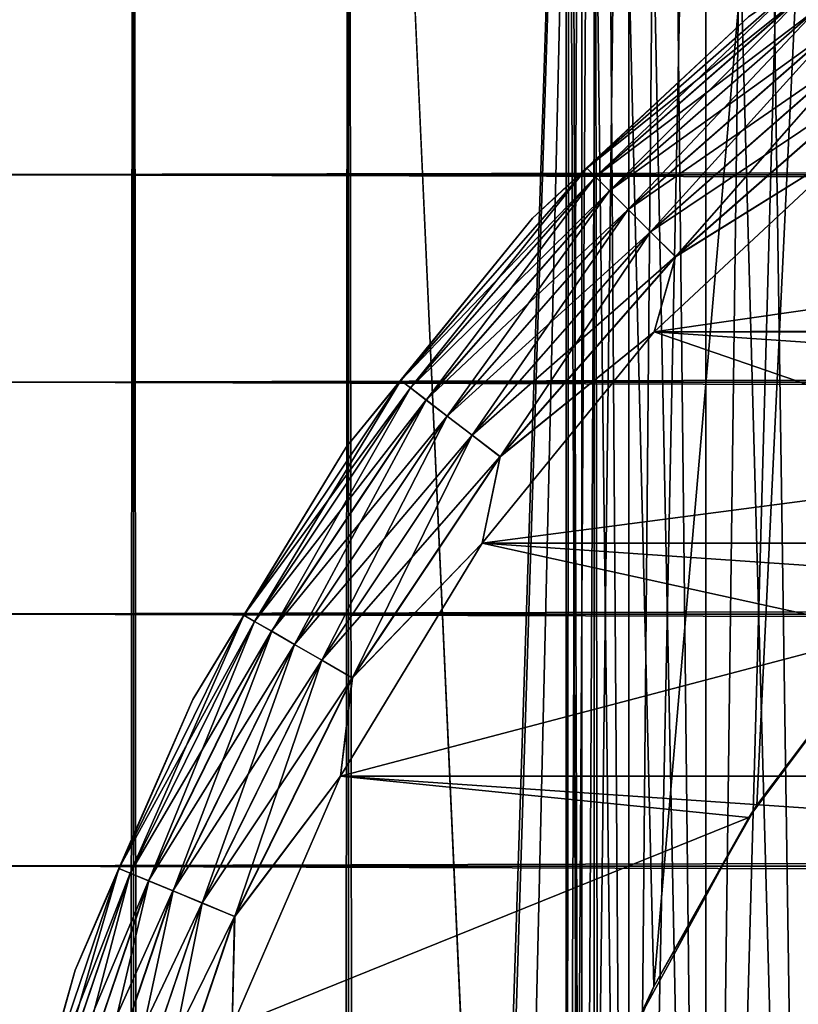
# Model space of a CAD drawing. Extents: x -265 to 265, y 0 to 1307.
# Tile 267 of 356: x -262.58 to -257.9, y 1284.15 to 1290.07. Entities that reach past the tile are written whole.
import ezdxf

# ---------------------------------------------------------------- set-up
doc = ezdxf.new("R2010")
doc.units = 0
doc.header["$LTSCALE"] = 81.481481
for name, color, linetype in [('103', 7, 'CONTINUOUS'), ('114', 7, 'CONTINUOUS'), ('3', 7, 'CONTINUOUS'), ('83', 7, 'CONTINUOUS'), ('84', 7, 'CONTINUOUS'), ('89', 7, 'CONTINUOUS'), ('93', 7, 'CONTINUOUS'), ('94', 7, 'CONTINUOUS'), ('95', 7, 'CONTINUOUS'), ('99', 7, 'CONTINUOUS')]:
    doc.layers.add(name, color=color, linetype=linetype)

msp = doc.modelspace()

# ---------------------------------------------------------------- linework, layer by layer
at = {"layer": '103', "color": 7, "linetype": 'CONTINUOUS'}
for points in [[(-258.2041, 1290.0842, -26), (-259.1748, 1289.1748, -25.7786), (-257.8988, 1290.2939, -25.7786), (-258.2041, 1290.0842, -26)], [(-259.1748, 1289.1748, -25.7786), (-257.8538, 1290.2353, -25.5669), (-257.8988, 1290.2939, -25.7786), (-259.1748, 1289.1748, -25.7786)], [(-259.1226, 1289.1226, -25.5669), (-257.8538, 1290.2353, -25.5669), (-259.1748, 1289.1748, -25.7786), (-259.1226, 1289.1226, -25.5669)], [(-259.1226, 1289.1226, -25.5669), (-257.7813, 1290.1408, -25.377), (-257.8538, 1290.2353, -25.5669), (-259.1226, 1289.1226, -25.5669)], [(-259.0384, 1289.0384, -25.377), (-257.7813, 1290.1408, -25.377), (-259.1226, 1289.1226, -25.5669), (-259.0384, 1289.0384, -25.377)], [(-259.0384, 1289.0384, -25.377), (-257.6849, 1290.0152, -25.2184), (-257.7813, 1290.1408, -25.377), (-259.0384, 1289.0384, -25.377)], [(-258.2041, 1290.0842, -26), (-259.5009, 1288.8732, -26), (-259.1748, 1289.1748, -25.7786), (-258.2041, 1290.0842, -26)], [(-258.9264, 1288.9264, -25.2184), (-257.6849, 1290.0152, -25.2184), (-259.0384, 1289.0384, -25.377), (-258.9264, 1288.9264, -25.2184)], [(-258.9264, 1288.9264, -25.2184), (-257.5694, 1289.8646, -25.0991), (-257.6849, 1290.0152, -25.2184), (-258.9264, 1288.9264, -25.2184)], [(-258.7922, 1288.7922, -25.0991), (-257.5694, 1289.8646, -25.0991), (-258.9264, 1288.9264, -25.2184), (-258.7922, 1288.7922, -25.0991)], [(-258.7922, 1288.7922, -25.0991), (-257.4406, 1289.6968, -25.0251), (-257.5694, 1289.8646, -25.0991), (-258.7922, 1288.7922, -25.0991)], [(-258.6426, 1288.6426, -25.0251), (-257.4406, 1289.6968, -25.0251), (-258.7922, 1288.7922, -25.0991), (-258.6426, 1288.6426, -25.0251)], [(-258.6426, 1288.6426, -25.0251), (-257.573, 1289.3086, -25), (-257.4406, 1289.6968, -25.0251), (-258.6426, 1288.6426, -25.0251)], [(-258.77, 1288.1907, -25), (-257.573, 1289.3086, -25), (-258.6426, 1288.6426, -25.0251), (-258.77, 1288.1907, -25)], [(-259.5009, 1288.8732, -26), (-260.2939, 1287.8988, -25.7786), (-259.1748, 1289.1748, -25.7786), (-259.5009, 1288.8732, -26)], [(-260.2939, 1287.8988, -25.7786), (-259.1226, 1289.1226, -25.5669), (-259.1748, 1289.1748, -25.7786), (-260.2939, 1287.8988, -25.7786)], [(-260.2353, 1287.8538, -25.5669), (-259.1226, 1289.1226, -25.5669), (-260.2939, 1287.8988, -25.7786), (-260.2353, 1287.8538, -25.5669)], [(-260.2353, 1287.8538, -25.5669), (-259.0384, 1289.0384, -25.377), (-259.1226, 1289.1226, -25.5669), (-260.2353, 1287.8538, -25.5669)], [(-260.1408, 1287.7813, -25.377), (-259.0384, 1289.0384, -25.377), (-260.2353, 1287.8538, -25.5669), (-260.1408, 1287.7813, -25.377)], [(-260.1408, 1287.7813, -25.377), (-258.9264, 1288.9264, -25.2184), (-259.0384, 1289.0384, -25.377), (-260.1408, 1287.7813, -25.377)], [(-260.0152, 1287.6849, -25.2184), (-258.9264, 1288.9264, -25.2184), (-260.1408, 1287.7813, -25.377), (-260.0152, 1287.6849, -25.2184)], [(-260.0152, 1287.6849, -25.2184), (-258.7922, 1288.7922, -25.0991), (-258.9264, 1288.9264, -25.2184), (-260.0152, 1287.6849, -25.2184)], [(-259.5009, 1288.8732, -26), (-260.6206, 1287.4968, -26), (-260.2939, 1287.8988, -25.7786), (-259.5009, 1288.8732, -26)], [(-259.8646, 1287.5694, -25.0991), (-258.7922, 1288.7922, -25.0991), (-260.0152, 1287.6849, -25.2184), (-259.8646, 1287.5694, -25.0991)], [(-259.8646, 1287.5694, -25.0991), (-258.6426, 1288.6426, -25.0251), (-258.7922, 1288.7922, -25.0991), (-259.8646, 1287.5694, -25.0991)], [(-259.6968, 1287.4406, -25.0251), (-258.6426, 1288.6426, -25.0251), (-259.8646, 1287.5694, -25.0991), (-259.6968, 1287.4406, -25.0251)], [(-259.6968, 1287.4406, -25.0251), (-258.77, 1288.1907, -25), (-258.6426, 1288.6426, -25.0251), (-259.6968, 1287.4406, -25.0251)], [(-259.8036, 1286.9202, -25), (-258.77, 1288.1907, -25), (-259.6968, 1287.4406, -25.0251), (-259.8036, 1286.9202, -25)], [(-260.6206, 1287.4968, -26), (-261.2368, 1286.4876, -25.7786), (-260.2939, 1287.8988, -25.7786), (-260.6206, 1287.4968, -26)], [(-261.2368, 1286.4876, -25.7786), (-260.2353, 1287.8538, -25.5669), (-260.2939, 1287.8988, -25.7786), (-261.2368, 1286.4876, -25.7786)], [(-261.1729, 1286.4507, -25.5669), (-260.2353, 1287.8538, -25.5669), (-261.2368, 1286.4876, -25.7786), (-261.1729, 1286.4507, -25.5669)], [(-261.1729, 1286.4507, -25.5669), (-260.1408, 1287.7813, -25.377), (-260.2353, 1287.8538, -25.5669), (-261.1729, 1286.4507, -25.5669)], [(-261.0698, 1286.3911, -25.377), (-260.1408, 1287.7813, -25.377), (-261.1729, 1286.4507, -25.5669), (-261.0698, 1286.3911, -25.377)], [(-261.0698, 1286.3911, -25.377), (-260.0152, 1287.6849, -25.2184), (-260.1408, 1287.7813, -25.377), (-261.0698, 1286.3911, -25.377)], [(-260.9326, 1286.3119, -25.2184), (-260.0152, 1287.6849, -25.2184), (-261.0698, 1286.3911, -25.377), (-260.9326, 1286.3119, -25.2184)], [(-260.9326, 1286.3119, -25.2184), (-259.8646, 1287.5694, -25.0991), (-260.0152, 1287.6849, -25.2184), (-260.9326, 1286.3119, -25.2184)], [(-260.7682, 1286.217, -25.0991), (-259.8646, 1287.5694, -25.0991), (-260.9326, 1286.3119, -25.2184), (-260.7682, 1286.217, -25.0991)], [(-260.7682, 1286.217, -25.0991), (-259.6968, 1287.4406, -25.0251), (-259.8646, 1287.5694, -25.0991), (-260.7682, 1286.217, -25.0991)], [(-260.6206, 1287.4968, -26), (-261.5425, 1285.9808, -26), (-261.2368, 1286.4876, -25.7786), (-260.6206, 1287.4968, -26)], [(-260.585, 1286.1113, -25.0251), (-259.6968, 1287.4406, -25.0251), (-260.7682, 1286.217, -25.0991), (-260.585, 1286.1113, -25.0251)], [(-260.585, 1286.1113, -25.0251), (-259.8036, 1286.9202, -25), (-259.6968, 1287.4406, -25.0251), (-260.585, 1286.1113, -25.0251)], [(-260.6546, 1285.5208, -25), (-259.8036, 1286.9202, -25), (-260.585, 1286.1113, -25.0251), (-260.6546, 1285.5208, -25)], [(-261.5425, 1285.9808, -26), (-261.9875, 1284.9654, -25.7786), (-261.2368, 1286.4876, -25.7786), (-261.5425, 1285.9808, -26)], [(-261.9875, 1284.9654, -25.7786), (-261.1729, 1286.4507, -25.5669), (-261.2368, 1286.4876, -25.7786), (-261.9875, 1284.9654, -25.7786)], [(-261.9193, 1284.9371, -25.5669), (-261.1729, 1286.4507, -25.5669), (-261.9875, 1284.9654, -25.7786), (-261.9193, 1284.9371, -25.5669)], [(-261.9193, 1284.9371, -25.5669), (-261.0698, 1286.3911, -25.377), (-261.1729, 1286.4507, -25.5669), (-261.9193, 1284.9371, -25.5669)], [(-261.8093, 1284.8916, -25.377), (-261.0698, 1286.3911, -25.377), (-261.9193, 1284.9371, -25.5669), (-261.8093, 1284.8916, -25.377)], [(-261.8093, 1284.8916, -25.377), (-260.9326, 1286.3119, -25.2184), (-261.0698, 1286.3911, -25.377), (-261.8093, 1284.8916, -25.377)], [(-261.6629, 1284.8309, -25.2184), (-260.9326, 1286.3119, -25.2184), (-261.8093, 1284.8916, -25.377), (-261.6629, 1284.8309, -25.2184)], [(-261.6629, 1284.8309, -25.2184), (-260.7682, 1286.217, -25.0991), (-260.9326, 1286.3119, -25.2184), (-261.6629, 1284.8309, -25.2184)], [(-261.4876, 1284.7583, -25.0991), (-260.7682, 1286.217, -25.0991), (-261.6629, 1284.8309, -25.2184), (-261.4876, 1284.7583, -25.0991)], [(-261.4876, 1284.7583, -25.0991), (-260.585, 1286.1113, -25.0251), (-260.7682, 1286.217, -25.0991), (-261.4876, 1284.7583, -25.0991)], [(-261.2921, 1284.6774, -25.0251), (-260.585, 1286.1113, -25.0251), (-261.4876, 1284.7583, -25.0991), (-261.2921, 1284.6774, -25.0251)], [(-261.2921, 1284.6774, -25.0251), (-260.6546, 1285.5208, -25), (-260.585, 1286.1113, -25.0251), (-261.2921, 1284.6774, -25.0251)], [(-261.5425, 1285.9808, -26), (-262.2494, 1284.3534, -26), (-261.9875, 1284.9654, -25.7786), (-261.5425, 1285.9808, -26)], [(-261.3071, 1284.0186, -25), (-260.6546, 1285.5208, -25), (-261.2921, 1284.6774, -25.0251), (-261.3071, 1284.0186, -25)], [(-262.2494, 1284.3534, -26), (-262.5331, 1283.3582, -25.7786), (-261.9875, 1284.9654, -25.7786), (-262.2494, 1284.3534, -26)], [(-262.5331, 1283.3582, -25.7786), (-261.9193, 1284.9371, -25.5669), (-261.9875, 1284.9654, -25.7786), (-262.5331, 1283.3582, -25.7786)], [(-262.4618, 1283.3391, -25.5669), (-261.9193, 1284.9371, -25.5669), (-262.5331, 1283.3582, -25.7786), (-262.4618, 1283.3391, -25.5669)], [(-262.4618, 1283.3391, -25.5669), (-261.8093, 1284.8916, -25.377), (-261.9193, 1284.9371, -25.5669), (-262.4618, 1283.3391, -25.5669)], [(-262.3467, 1283.3083, -25.377), (-261.8093, 1284.8916, -25.377), (-262.4618, 1283.3391, -25.5669), (-262.3467, 1283.3083, -25.377)], [(-262.3467, 1283.3083, -25.377), (-261.6629, 1284.8309, -25.2184), (-261.8093, 1284.8916, -25.377), (-262.3467, 1283.3083, -25.377)], [(-262.1937, 1283.2673, -25.2184), (-261.6629, 1284.8309, -25.2184), (-262.3467, 1283.3083, -25.377), (-262.1937, 1283.2673, -25.2184)], [(-262.1937, 1283.2673, -25.2184), (-261.4876, 1284.7583, -25.0991), (-261.6629, 1284.8309, -25.2184), (-262.1937, 1283.2673, -25.2184)], [(-262.0104, 1283.2182, -25.0991), (-261.4876, 1284.7583, -25.0991), (-262.1937, 1283.2673, -25.2184), (-262.0104, 1283.2182, -25.0991)], [(-262.0104, 1283.2182, -25.0991), (-261.2921, 1284.6774, -25.0251), (-261.4876, 1284.7583, -25.0991), (-262.0104, 1283.2182, -25.0991)], [(-261.806, 1283.1634, -25.0251), (-261.2921, 1284.6774, -25.0251), (-262.0104, 1283.2182, -25.0991), (-261.806, 1283.1634, -25.0251)], [(-261.806, 1283.1634, -25.0251), (-261.3071, 1284.0186, -25), (-261.2921, 1284.6774, -25.0251), (-261.806, 1283.1634, -25.0251)], [(-262.2494, 1284.3534, -26), (-262.7281, 1282.6449, -26), (-262.5331, 1283.3582, -25.7786), (-262.2494, 1284.3534, -26)]]:
    msp.add_3dface(points, dxfattribs=at)
at = {"layer": '114', "color": 7, "linetype": 'CONTINUOUS'}
for points in [[(-259.2053, 1275, 1.3235), (-259.3, 1275), (-259.2053, 1298, 1.3235), (-259.2053, 1275, 1.3235)], [(-259.3, 1275), (-259.2053, 1275, -1.3235), (-259.3, 1298), (-259.3, 1275)], [(-259.2053, 1298, 1.3235), (-259.3, 1275), (-259.2763, 1298, 0.6635), (-259.2053, 1298, 1.3235)], [(-259.2763, 1298, 0.6635), (-259.3, 1275), (-259.3, 1298), (-259.2763, 1298, 0.6635)], [(-259.3, 1298), (-259.2053, 1275, -1.3235), (-259.2763, 1298, -0.6635), (-259.3, 1298)], [(-259.2763, 1298, -0.6635), (-259.2053, 1275, -1.3235), (-259.2053, 1298, -1.3235), (-259.2763, 1298, -0.6635)], [(-258.9233, 1275, 2.6201), (-259.2053, 1275, 1.3235), (-258.9233, 1298, 2.6201), (-258.9233, 1275, 2.6201)], [(-258.9233, 1298, 2.6201), (-259.2053, 1275, 1.3235), (-259.0875, 1298, 1.9769), (-258.9233, 1298, 2.6201)], [(-259.0875, 1298, 1.9769), (-259.2053, 1275, 1.3235), (-259.2053, 1298, 1.3235), (-259.0875, 1298, 1.9769)], [(-259.2053, 1275, -1.3235), (-258.9233, 1275, -2.6201), (-259.2053, 1298, -1.3235), (-259.2053, 1275, -1.3235)], [(-259.2053, 1298, -1.3235), (-258.9233, 1275, -2.6201), (-259.0875, 1298, -1.9769), (-259.2053, 1298, -1.3235)], [(-259.0875, 1298, -1.9769), (-258.9233, 1275, -2.6201), (-258.9233, 1298, -2.6201), (-259.0875, 1298, -1.9769)], [(-258.4596, 1275, 3.8634), (-258.9233, 1275, 2.6201), (-258.4596, 1298, 3.8634), (-258.4596, 1275, 3.8634)], [(-258.4596, 1298, 3.8634), (-258.9233, 1275, 2.6201), (-258.7136, 1298, 3.25), (-258.4596, 1298, 3.8634)], [(-258.7136, 1298, 3.25), (-258.9233, 1275, 2.6201), (-258.9233, 1298, 2.6201), (-258.7136, 1298, 3.25)], [(-258.9233, 1275, -2.6201), (-258.4596, 1275, -3.8634), (-258.9233, 1298, -2.6201), (-258.9233, 1275, -2.6201)], [(-258.9233, 1298, -2.6201), (-258.4596, 1275, -3.8634), (-258.7136, 1298, -3.25), (-258.9233, 1298, -2.6201)], [(-258.7136, 1298, -3.25), (-258.4596, 1275, -3.8634), (-258.4596, 1298, -3.8634), (-258.7136, 1298, -3.25)], [(-257.8237, 1275, 5.028), (-258.4596, 1275, 3.8634), (-257.8237, 1298, 5.028), (-257.8237, 1275, 5.028)], [(-257.8237, 1298, 5.028), (-258.4596, 1275, 3.8634), (-258.1624, 1298, 4.457), (-257.8237, 1298, 5.028)], [(-258.1624, 1298, 4.457), (-258.4596, 1275, 3.8634), (-258.4596, 1298, 3.8634), (-258.1624, 1298, 4.457)], [(-258.4596, 1275, -3.8634), (-257.8237, 1275, -5.028), (-258.4596, 1298, -3.8634), (-258.4596, 1275, -3.8634)], [(-258.4596, 1298, -3.8634), (-257.8237, 1275, -5.028), (-258.1624, 1298, -4.457), (-258.4596, 1298, -3.8634)], [(-258.1624, 1298, -4.457), (-257.8237, 1275, -5.028), (-257.8237, 1298, -5.028), (-258.1624, 1298, -4.457)]]:
    msp.add_3dface(points, dxfattribs=at)
at = {"layer": '3', "color": 7, "linetype": 'CONTINUOUS'}
for points in [[(-263, 1290.2121, 34.7085), (-263, 1289.1354, 36.0319), (263, 1290.2121, 34.7085), (-263, 1290.2121, 34.7085)], [(263, 1290.2121, 34.7085), (-263, 1289.1354, 36.0319), (263, 1289.1354, 36.0319), (263, 1290.2121, 34.7085)], [(-263, 1289.1354, 18.9681), (-263, 1290.2121, 20.2915), (263, 1289.1354, 18.9681), (-263, 1289.1354, 18.9681)], [(263, 1289.1354, 18.9681), (-263, 1290.2121, 20.2915), (263, 1290.2121, 20.2915), (263, 1289.1354, 18.9681)], [(-263, 1289.1354, 36.0319), (-263, 1287.8886, 37.1964), (263, 1289.1354, 36.0319), (-263, 1289.1354, 36.0319)], [(263, 1289.1354, 36.0319), (-263, 1287.8886, 37.1964), (263, 1287.8886, 37.1964), (263, 1289.1354, 36.0319)], [(-263, 1287.8886, 17.8036), (-263, 1289.1354, 18.9681), (263, 1287.8886, 17.8036), (-263, 1287.8886, 17.8036)], [(263, 1287.8886, 17.8036), (-263, 1289.1354, 18.9681), (263, 1289.1354, 18.9681), (263, 1287.8886, 17.8036)], [(-263, 1287.8886, 37.1964), (-263, 1286.4948, 38.1802), (263, 1287.8886, 37.1964), (-263, 1287.8886, 37.1964)], [(263, 1287.8886, 37.1964), (-263, 1286.4948, 38.1802), (263, 1286.4948, 38.1802), (263, 1287.8886, 37.1964)], [(-263, 1286.4948, 16.8198), (-263, 1287.8886, 17.8036), (263, 1286.4948, 16.8198), (-263, 1286.4948, 16.8198)], [(263, 1286.4948, 16.8198), (-263, 1287.8886, 17.8036), (263, 1287.8886, 17.8036), (263, 1286.4948, 16.8198)], [(-263, 1286.4948, 38.1802), (-263, 1284.98, 38.9651), (263, 1286.4948, 38.1802), (-263, 1286.4948, 38.1802)], [(263, 1286.4948, 38.1802), (-263, 1284.98, 38.9651), (263, 1284.98, 38.9651), (263, 1286.4948, 38.1802)], [(-263, 1284.98, 16.0349), (-263, 1286.4948, 16.8198), (263, 1284.98, 16.0349), (-263, 1284.98, 16.0349)], [(263, 1284.98, 16.0349), (-263, 1286.4948, 16.8198), (263, 1286.4948, 16.8198), (263, 1284.98, 16.0349)], [(-263, 1284.98, 38.9651), (-263, 1283.3725, 39.5365), (263, 1284.98, 38.9651), (-263, 1284.98, 38.9651)], [(263, 1284.98, 38.9651), (-263, 1283.3725, 39.5365), (263, 1283.3725, 39.5365), (263, 1284.98, 38.9651)], [(-263, 1283.3725, 15.4635), (-263, 1284.98, 16.0349), (263, 1283.3725, 15.4635), (-263, 1283.3725, 15.4635)], [(263, 1283.3725, 15.4635), (-263, 1284.98, 16.0349), (263, 1284.98, 16.0349), (263, 1283.3725, 15.4635)]]:
    msp.add_3dface(points, dxfattribs=at)
at = {"layer": '83', "color": 7, "linetype": 'CONTINUOUS'}
for points in [[(-262.9904, 1, 7.5), (-261.9003, 1, 9.1314), (-262.9904, 1299, 7.5), (-262.9904, 1, 7.5)], [(-262.9904, 1299, 7.5), (-261.9003, 1, 9.1314), (-261.9003, 1299, 9.1314), (-262.9904, 1299, 7.5)], [(-261.9003, 1, 9.1314), (-260.6066, 1, 10.6066), (-261.9003, 1299, 9.1314), (-261.9003, 1, 9.1314)], [(-261.9003, 1299, 9.1314), (-260.6066, 1, 10.6066), (-260.6066, 1299, 10.6066), (-261.9003, 1299, 9.1314)], [(-260.6066, 1, 10.6066), (-259.1314, 1, 11.9003), (-260.6066, 1299, 10.6066), (-260.6066, 1, 10.6066)], [(-260.6066, 1299, 10.6066), (-259.1314, 1, 11.9003), (-259.1314, 1299, 11.9003), (-260.6066, 1299, 10.6066)], [(-259.1314, 1, 11.9003), (-257.5, 1, 12.9904), (-259.1314, 1299, 11.9003), (-259.1314, 1, 11.9003)], [(-259.1314, 1299, 11.9003), (-257.5, 1, 12.9904), (-257.5, 1299, 12.9904), (-259.1314, 1299, 11.9003)]]:
    msp.add_3dface(points, dxfattribs=at)
at = {"layer": '84', "color": 7, "linetype": 'CONTINUOUS'}
for points in [[(-261.9003, 1, -9.1314), (-262.9904, 1, -7.5), (-261.9003, 1299, -9.1314), (-261.9003, 1, -9.1314)], [(-261.9003, 1299, -9.1314), (-262.9904, 1, -7.5), (-262.9904, 1299, -7.5), (-261.9003, 1299, -9.1314)], [(-260.6066, 1, -10.6066), (-261.9003, 1, -9.1314), (-260.6066, 1299, -10.6066), (-260.6066, 1, -10.6066)], [(-260.6066, 1299, -10.6066), (-261.9003, 1, -9.1314), (-261.9003, 1299, -9.1314), (-260.6066, 1299, -10.6066)], [(-260.6066, 1, -10.6066), (-260.6066, 1299, -10.6066), (-259.75, 1280, -11.399), (-260.6066, 1, -10.6066)], [(-260.6066, 1299, -10.6066), (-259.1314, 1299, -11.9003), (-259.75, 1280, -11.399), (-260.6066, 1299, -10.6066)], [(-259.75, 1280, -11.399), (-259.1314, 1299, -11.9003), (-259.6951, 1281.0332, -11.4457), (-259.75, 1280, -11.399)], [(-259.6951, 1281.0332, -11.4457), (-259.1314, 1299, -11.9003), (-259.525, 1282.0825, -11.5877), (-259.6951, 1281.0332, -11.4457)], [(-259.525, 1282.0825, -11.5877), (-259.1314, 1299, -11.9003), (-259.2244, 1283.158, -11.8284), (-259.525, 1282.0825, -11.5877)], [(-259.2244, 1283.158, -11.8284), (-259.1314, 1299, -11.9003), (-258.7723, 1284.2554, -12.1674), (-259.2244, 1283.158, -11.8284)], [(-259.1314, 1299, -11.9003), (-257.5, 1299, -12.9904), (-258.7723, 1284.2554, -12.1674), (-259.1314, 1299, -11.9003)], [(-258.7723, 1284.2554, -12.1674), (-257.5, 1299, -12.9904), (-258.1533, 1285.3466, -12.5906), (-258.7723, 1284.2554, -12.1674)], [(-258.1533, 1285.3466, -12.5906), (-257.5, 1299, -12.9904), (-257.3737, 1286.379, -13.0625), (-258.1533, 1285.3466, -12.5906)]]:
    msp.add_3dface(points, dxfattribs=at)
at = {"layer": '89', "color": 7, "linetype": 'CONTINUOUS'}
for points in [[(-258.2022, 1285.2712, -25), (-257.3737, 1286.379, -13.0625), (-257.3686, 1286.3849, -25), (-258.2022, 1285.2712, -25)], [(-258.1533, 1285.3466, -12.5906), (-257.3737, 1286.379, -13.0625), (-258.2022, 1285.2712, -25), (-258.1533, 1285.3466, -12.5906)], [(-258.7723, 1284.2554, -12.1674), (-258.1533, 1285.3466, -12.5906), (-258.2022, 1285.2712, -25), (-258.7723, 1284.2554, -12.1674)], [(-258.8689, 1284.0503, -25), (-258.7723, 1284.2554, -12.1674), (-258.2022, 1285.2712, -25), (-258.8689, 1284.0503, -25)], [(-259.2244, 1283.158, -11.8284), (-258.7723, 1284.2554, -12.1674), (-258.8689, 1284.0503, -25), (-259.2244, 1283.158, -11.8284)]]:
    msp.add_3dface(points, dxfattribs=at)
at = {"layer": '93', "color": 7, "linetype": 'CONTINUOUS'}
for points in [[(-258.77, 1288.1907, -25), (-254.0503, 1288.8689, -25), (-257.573, 1289.3086, -25), (-258.77, 1288.1907, -25)], [(-255.2712, 1288.2022, -25), (-254.0503, 1288.8689, -25), (-258.77, 1288.1907, -25), (-255.2712, 1288.2022, -25)], [(-256.3849, 1287.3686, -25), (-255.2712, 1288.2022, -25), (-258.77, 1288.1907, -25), (-256.3849, 1287.3686, -25)], [(-259.8036, 1286.9202, -25), (-256.3849, 1287.3686, -25), (-258.77, 1288.1907, -25), (-259.8036, 1286.9202, -25)], [(-257.3686, 1286.3849, -25), (-256.3849, 1287.3686, -25), (-259.8036, 1286.9202, -25), (-257.3686, 1286.3849, -25)], [(-260.6546, 1285.5208, -25), (-257.3686, 1286.3849, -25), (-259.8036, 1286.9202, -25), (-260.6546, 1285.5208, -25)], [(-258.2022, 1285.2712, -25), (-257.3686, 1286.3849, -25), (-260.6546, 1285.5208, -25), (-258.2022, 1285.2712, -25)], [(-261.3071, 1284.0186, -25), (-258.2022, 1285.2712, -25), (-260.6546, 1285.5208, -25), (-261.3071, 1284.0186, -25)], [(-258.8689, 1284.0503, -25), (-258.2022, 1285.2712, -25), (-261.3071, 1284.0186, -25), (-258.8689, 1284.0503, -25)]]:
    msp.add_3dface(points, dxfattribs=at)
at = {"layer": '94', "color": 7, "linetype": 'CONTINUOUS'}
for points in [[(-258.77, 1288.1907, -75), (-257.573, 1289.3086, -75), (-241.23, 1288.1907, -75), (-258.77, 1288.1907, -75)], [(-259.8036, 1286.9202, -75), (-258.77, 1288.1907, -75), (-240.1964, 1286.9202, -75), (-259.8036, 1286.9202, -75)], [(-240.1964, 1286.9202, -75), (-258.77, 1288.1907, -75), (-241.23, 1288.1907, -75), (-240.1964, 1286.9202, -75)], [(-260.6546, 1285.5208, -75), (-259.8036, 1286.9202, -75), (-239.3454, 1285.5208, -75), (-260.6546, 1285.5208, -75)], [(-239.3454, 1285.5208, -75), (-259.8036, 1286.9202, -75), (-240.1964, 1286.9202, -75), (-239.3454, 1285.5208, -75)], [(-261.3071, 1284.0186, -75), (-260.6546, 1285.5208, -75), (-238.6929, 1284.0186, -75), (-261.3071, 1284.0186, -75)], [(-238.6929, 1284.0186, -75), (-260.6546, 1285.5208, -75), (-239.3454, 1285.5208, -75), (-238.6929, 1284.0186, -75)]]:
    msp.add_3dface(points, dxfattribs=at)
at = {"layer": '95', "color": 7, "linetype": 'CONTINUOUS'}
for points in [[(-258.2041, 1290.0842, -74), (-259.5009, 1288.8732, -74), (-258.2041, 1290.0842, -26), (-258.2041, 1290.0842, -74)], [(-258.2041, 1290.0842, -26), (-259.5009, 1288.8732, -74), (-259.5009, 1288.8732, -26), (-258.2041, 1290.0842, -26)], [(-259.5009, 1288.8732, -74), (-260.6206, 1287.4968, -74), (-259.5009, 1288.8732, -26), (-259.5009, 1288.8732, -74)], [(-259.5009, 1288.8732, -26), (-260.6206, 1287.4968, -74), (-260.6206, 1287.4968, -26), (-259.5009, 1288.8732, -26)], [(-260.6206, 1287.4968, -74), (-261.5425, 1285.9808, -74), (-260.6206, 1287.4968, -26), (-260.6206, 1287.4968, -74)], [(-260.6206, 1287.4968, -26), (-261.5425, 1285.9808, -74), (-261.5425, 1285.9808, -26), (-260.6206, 1287.4968, -26)], [(-261.5425, 1285.9808, -74), (-262.2494, 1284.3534, -74), (-261.5425, 1285.9808, -26), (-261.5425, 1285.9808, -74)], [(-261.5425, 1285.9808, -26), (-262.2494, 1284.3534, -74), (-262.2494, 1284.3534, -26), (-261.5425, 1285.9808, -26)], [(-262.2494, 1284.3534, -74), (-262.7281, 1282.6449, -74), (-262.2494, 1284.3534, -26), (-262.2494, 1284.3534, -74)], [(-262.2494, 1284.3534, -26), (-262.7281, 1282.6449, -74), (-262.7281, 1282.6449, -26), (-262.2494, 1284.3534, -26)]]:
    msp.add_3dface(points, dxfattribs=at)
at = {"layer": '99', "color": 7, "linetype": 'CONTINUOUS'}
for points in [[(-258.2041, 1290.0842, -74), (-257.8986, 1290.2937, -74.2225), (-259.1747, 1289.1747, -74.2225), (-258.2041, 1290.0842, -74)], [(-257.8986, 1290.2937, -74.2225), (-259.1223, 1289.1223, -74.4341), (-259.1747, 1289.1747, -74.2225), (-257.8986, 1290.2937, -74.2225)], [(-257.8536, 1290.2349, -74.4341), (-259.1223, 1289.1223, -74.4341), (-257.8986, 1290.2937, -74.2225), (-257.8536, 1290.2349, -74.4341)], [(-257.8536, 1290.2349, -74.4341), (-259.0379, 1289.0379, -74.6238), (-259.1223, 1289.1223, -74.4341), (-257.8536, 1290.2349, -74.4341)], [(-257.7809, 1290.1403, -74.6238), (-259.0379, 1289.0379, -74.6238), (-257.8536, 1290.2349, -74.4341), (-257.7809, 1290.1403, -74.6238)], [(-257.7809, 1290.1403, -74.6238), (-258.9258, 1288.9258, -74.7823), (-259.0379, 1289.0379, -74.6238), (-257.7809, 1290.1403, -74.6238)], [(-257.6844, 1290.0145, -74.7823), (-258.9258, 1288.9258, -74.7823), (-257.7809, 1290.1403, -74.6238), (-257.6844, 1290.0145, -74.7823)], [(-259.5009, 1288.8732, -74), (-258.2041, 1290.0842, -74), (-259.1747, 1289.1747, -74.2225), (-259.5009, 1288.8732, -74)], [(-257.6844, 1290.0145, -74.7823), (-258.7915, 1288.7915, -74.9014), (-258.9258, 1288.9258, -74.7823), (-257.6844, 1290.0145, -74.7823)], [(-257.5688, 1289.8638, -74.9014), (-258.7915, 1288.7915, -74.9014), (-257.6844, 1290.0145, -74.7823), (-257.5688, 1289.8638, -74.9014)], [(-257.5688, 1289.8638, -74.9014), (-258.6419, 1288.6419, -74.9752), (-258.7915, 1288.7915, -74.9014), (-257.5688, 1289.8638, -74.9014)], [(-257.4399, 1289.6959, -74.9752), (-258.6419, 1288.6419, -74.9752), (-257.5688, 1289.8638, -74.9014), (-257.4399, 1289.6959, -74.9752)], [(-257.4399, 1289.6959, -74.9752), (-257.573, 1289.3086, -75), (-258.6419, 1288.6419, -74.9752), (-257.4399, 1289.6959, -74.9752)], [(-257.573, 1289.3086, -75), (-258.77, 1288.1907, -75), (-258.6419, 1288.6419, -74.9752), (-257.573, 1289.3086, -75)], [(-259.5009, 1288.8732, -74), (-259.1747, 1289.1747, -74.2225), (-260.2937, 1287.8986, -74.2225), (-259.5009, 1288.8732, -74)], [(-259.1747, 1289.1747, -74.2225), (-260.2349, 1287.8536, -74.4341), (-260.2937, 1287.8986, -74.2225), (-259.1747, 1289.1747, -74.2225)], [(-259.1223, 1289.1223, -74.4341), (-260.2349, 1287.8536, -74.4341), (-259.1747, 1289.1747, -74.2225), (-259.1223, 1289.1223, -74.4341)], [(-259.1223, 1289.1223, -74.4341), (-260.1403, 1287.7809, -74.6238), (-260.2349, 1287.8536, -74.4341), (-259.1223, 1289.1223, -74.4341)], [(-259.0379, 1289.0379, -74.6238), (-260.1403, 1287.7809, -74.6238), (-259.1223, 1289.1223, -74.4341), (-259.0379, 1289.0379, -74.6238)], [(-259.0379, 1289.0379, -74.6238), (-260.0145, 1287.6844, -74.7823), (-260.1403, 1287.7809, -74.6238), (-259.0379, 1289.0379, -74.6238)], [(-258.9258, 1288.9258, -74.7823), (-260.0145, 1287.6844, -74.7823), (-259.0379, 1289.0379, -74.6238), (-258.9258, 1288.9258, -74.7823)], [(-258.9258, 1288.9258, -74.7823), (-259.8638, 1287.5688, -74.9014), (-260.0145, 1287.6844, -74.7823), (-258.9258, 1288.9258, -74.7823)], [(-258.7915, 1288.7915, -74.9014), (-259.8638, 1287.5688, -74.9014), (-258.9258, 1288.9258, -74.7823), (-258.7915, 1288.7915, -74.9014)], [(-260.6206, 1287.4968, -74), (-259.5009, 1288.8732, -74), (-260.2937, 1287.8986, -74.2225), (-260.6206, 1287.4968, -74)], [(-258.7915, 1288.7915, -74.9014), (-259.6959, 1287.4399, -74.9752), (-259.8638, 1287.5688, -74.9014), (-258.7915, 1288.7915, -74.9014)], [(-258.6419, 1288.6419, -74.9752), (-259.6959, 1287.4399, -74.9752), (-258.7915, 1288.7915, -74.9014), (-258.6419, 1288.6419, -74.9752)], [(-258.6419, 1288.6419, -74.9752), (-258.77, 1288.1907, -75), (-259.6959, 1287.4399, -74.9752), (-258.6419, 1288.6419, -74.9752)], [(-258.77, 1288.1907, -75), (-259.8036, 1286.9202, -75), (-259.6959, 1287.4399, -74.9752), (-258.77, 1288.1907, -75)], [(-260.6206, 1287.4968, -74), (-260.2937, 1287.8986, -74.2225), (-261.2366, 1286.4875, -74.2225), (-260.6206, 1287.4968, -74)], [(-260.2937, 1287.8986, -74.2225), (-261.1725, 1286.4504, -74.4341), (-261.2366, 1286.4875, -74.2225), (-260.2937, 1287.8986, -74.2225)], [(-260.2349, 1287.8536, -74.4341), (-261.1725, 1286.4504, -74.4341), (-260.2937, 1287.8986, -74.2225), (-260.2349, 1287.8536, -74.4341)], [(-260.2349, 1287.8536, -74.4341), (-261.0691, 1286.3908, -74.6238), (-261.1725, 1286.4504, -74.4341), (-260.2349, 1287.8536, -74.4341)], [(-260.1403, 1287.7809, -74.6238), (-261.0691, 1286.3908, -74.6238), (-260.2349, 1287.8536, -74.4341), (-260.1403, 1287.7809, -74.6238)], [(-260.1403, 1287.7809, -74.6238), (-260.9318, 1286.3115, -74.7823), (-261.0691, 1286.3908, -74.6238), (-260.1403, 1287.7809, -74.6238)], [(-260.0145, 1287.6844, -74.7823), (-260.9318, 1286.3115, -74.7823), (-260.1403, 1287.7809, -74.6238), (-260.0145, 1287.6844, -74.7823)], [(-260.0145, 1287.6844, -74.7823), (-260.7674, 1286.2165, -74.9014), (-260.9318, 1286.3115, -74.7823), (-260.0145, 1287.6844, -74.7823)], [(-259.8638, 1287.5688, -74.9014), (-260.7674, 1286.2165, -74.9014), (-260.0145, 1287.6844, -74.7823), (-259.8638, 1287.5688, -74.9014)], [(-259.8638, 1287.5688, -74.9014), (-260.5841, 1286.1107, -74.9752), (-260.7674, 1286.2165, -74.9014), (-259.8638, 1287.5688, -74.9014)], [(-259.6959, 1287.4399, -74.9752), (-260.5841, 1286.1107, -74.9752), (-259.8638, 1287.5688, -74.9014), (-259.6959, 1287.4399, -74.9752)], [(-261.5425, 1285.9808, -74), (-260.6206, 1287.4968, -74), (-261.2366, 1286.4875, -74.2225), (-261.5425, 1285.9808, -74)], [(-259.6959, 1287.4399, -74.9752), (-259.8036, 1286.9202, -75), (-260.5841, 1286.1107, -74.9752), (-259.6959, 1287.4399, -74.9752)], [(-259.8036, 1286.9202, -75), (-260.6546, 1285.5208, -75), (-260.5841, 1286.1107, -74.9752), (-259.8036, 1286.9202, -75)], [(-261.5425, 1285.9808, -74), (-261.2366, 1286.4875, -74.2225), (-261.9873, 1284.9653, -74.2225), (-261.5425, 1285.9808, -74)], [(-261.2366, 1286.4875, -74.2225), (-261.9189, 1284.9369, -74.4341), (-261.9873, 1284.9653, -74.2225), (-261.2366, 1286.4875, -74.2225)], [(-261.1725, 1286.4504, -74.4341), (-261.9189, 1284.9369, -74.4341), (-261.2366, 1286.4875, -74.2225), (-261.1725, 1286.4504, -74.4341)], [(-261.1725, 1286.4504, -74.4341), (-261.8086, 1284.8913, -74.6238), (-261.9189, 1284.9369, -74.4341), (-261.1725, 1286.4504, -74.4341)], [(-261.0691, 1286.3908, -74.6238), (-261.8086, 1284.8913, -74.6238), (-261.1725, 1286.4504, -74.4341), (-261.0691, 1286.3908, -74.6238)], [(-261.0691, 1286.3908, -74.6238), (-261.6621, 1284.8306, -74.7823), (-261.8086, 1284.8913, -74.6238), (-261.0691, 1286.3908, -74.6238)], [(-260.9318, 1286.3115, -74.7823), (-261.6621, 1284.8306, -74.7823), (-261.0691, 1286.3908, -74.6238), (-260.9318, 1286.3115, -74.7823)], [(-260.9318, 1286.3115, -74.7823), (-261.4867, 1284.7579, -74.9014), (-261.6621, 1284.8306, -74.7823), (-260.9318, 1286.3115, -74.7823)], [(-260.7674, 1286.2165, -74.9014), (-261.4867, 1284.7579, -74.9014), (-260.9318, 1286.3115, -74.7823), (-260.7674, 1286.2165, -74.9014)], [(-260.7674, 1286.2165, -74.9014), (-261.2911, 1284.6769, -74.9752), (-261.4867, 1284.7579, -74.9014), (-260.7674, 1286.2165, -74.9014)], [(-260.5841, 1286.1107, -74.9752), (-261.2911, 1284.6769, -74.9752), (-260.7674, 1286.2165, -74.9014), (-260.5841, 1286.1107, -74.9752)], [(-260.5841, 1286.1107, -74.9752), (-260.6546, 1285.5208, -75), (-261.2911, 1284.6769, -74.9752), (-260.5841, 1286.1107, -74.9752)], [(-262.2494, 1284.3534, -74), (-261.5425, 1285.9808, -74), (-261.9873, 1284.9653, -74.2225), (-262.2494, 1284.3534, -74)], [(-260.6546, 1285.5208, -75), (-261.3071, 1284.0186, -75), (-261.2911, 1284.6769, -74.9752), (-260.6546, 1285.5208, -75)], [(-262.2494, 1284.3534, -74), (-261.9873, 1284.9653, -74.2225), (-262.5328, 1283.3582, -74.2225), (-262.2494, 1284.3534, -74)], [(-261.9873, 1284.9653, -74.2225), (-262.4613, 1283.339, -74.4341), (-262.5328, 1283.3582, -74.2225), (-261.9873, 1284.9653, -74.2225)], [(-261.9189, 1284.9369, -74.4341), (-262.4613, 1283.339, -74.4341), (-261.9873, 1284.9653, -74.2225), (-261.9189, 1284.9369, -74.4341)], [(-261.9189, 1284.9369, -74.4341), (-262.346, 1283.3081, -74.6238), (-262.4613, 1283.339, -74.4341), (-261.9189, 1284.9369, -74.4341)], [(-261.8086, 1284.8913, -74.6238), (-262.346, 1283.3081, -74.6238), (-261.9189, 1284.9369, -74.4341), (-261.8086, 1284.8913, -74.6238)], [(-261.8086, 1284.8913, -74.6238), (-262.1928, 1283.2671, -74.7823), (-262.346, 1283.3081, -74.6238), (-261.8086, 1284.8913, -74.6238)], [(-261.6621, 1284.8306, -74.7823), (-262.1928, 1283.2671, -74.7823), (-261.8086, 1284.8913, -74.6238), (-261.6621, 1284.8306, -74.7823)], [(-261.6621, 1284.8306, -74.7823), (-262.0094, 1283.2179, -74.9014), (-262.1928, 1283.2671, -74.7823), (-261.6621, 1284.8306, -74.7823)], [(-261.4867, 1284.7579, -74.9014), (-262.0094, 1283.2179, -74.9014), (-261.6621, 1284.8306, -74.7823), (-261.4867, 1284.7579, -74.9014)], [(-261.4867, 1284.7579, -74.9014), (-261.805, 1283.1631, -74.9752), (-262.0094, 1283.2179, -74.9014), (-261.4867, 1284.7579, -74.9014)], [(-261.2911, 1284.6769, -74.9752), (-261.805, 1283.1631, -74.9752), (-261.4867, 1284.7579, -74.9014), (-261.2911, 1284.6769, -74.9752)], [(-261.2911, 1284.6769, -74.9752), (-261.3071, 1284.0186, -75), (-261.805, 1283.1631, -74.9752), (-261.2911, 1284.6769, -74.9752)], [(-262.7281, 1282.6449, -74), (-262.2494, 1284.3534, -74), (-262.5328, 1283.3582, -74.2225), (-262.7281, 1282.6449, -74)]]:
    msp.add_3dface(points, dxfattribs=at)

doc.saveas('drawing.dxf')
